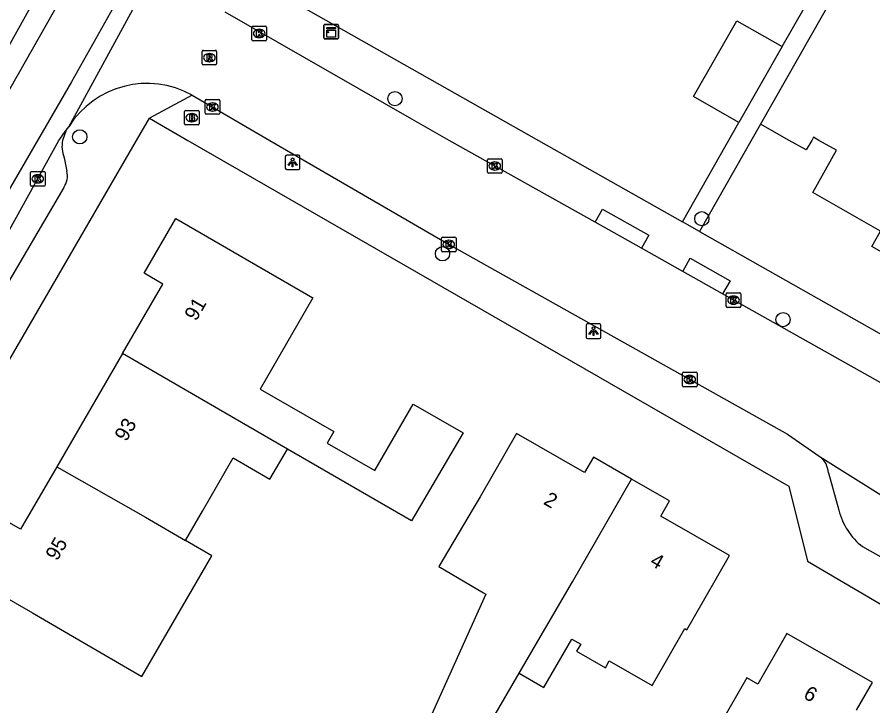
# Model space of a CAD drawing. Extents: x 160356 to 161355, y 381727 to 382845.
# Drawn here: x 160821 to 160879.6, y 382211.2 to 382258.5 of the extents above; entities that cross this region are included whole.
import ezdxf

# ---------------------------------------------------------------- set-up
doc = ezdxf.new("R2010")
doc.units = 0
for name, color, linetype in [('IMGEO_Boom', 7, 'Continuous'), ('IMGEO_Brandkraan', 7, 'Continuous'), ('IMGEO_Kast', 7, 'Continuous'), ('IMGEO_Kolk', 7, 'Continuous'), ('IMGEO_Lichtpunt', 7, 'Continuous'), ('IMGEO_Pand', 7, 'Continuous'), ('IMGEO_Pand_nummerreeks', 7, 'Continuous'), ('IMGEO_Rijbaan_lokaal_gesloten', 7, 'Continuous'), ('IMGEO_Rijbaan_lokaal_open', 7, 'Continuous'), ('IMGEO_Rioolput', 7, 'Continuous'), ('IMGEO_Voetpad_open', 7, 'Continuous')]:
    doc.layers.add(name, color=color, linetype=linetype)

msp = doc.modelspace()

# ---------------------------------------------------------------- linework, layer by layer
at = {"layer": 'IMGEO_Boom'}
for centre in [(160846.879, 382252.86), (160825.272, 382250.241), (160867.92, 382244.625), (160850.14, 382242.221), (160873.489, 382237.705)]:
    msp.add_circle(centre, 0.489, dxfattribs=at)
at = {"layer": 'IMGEO_Brandkraan'}
for p, q in [((160832.453, 382251.129), (160832.453, 382251.981)), ((160832.528, 382252.055), (160833.38, 382252.055)), ((160832.941, 382251.835), (160832.966, 382251.835)), ((160833.454, 382251.981), (160833.454, 382251.129)), ((160833.38, 382251.055), (160832.528, 382251.055)), ((160832.964, 382251.275), (160832.939, 382251.275))]:
    msp.add_line(p, q, dxfattribs=at)
for points in [[(160832.453, 382251.129), (160832.453, 382251.981)], [(160832.528, 382252.055), (160833.38, 382252.055)], [(160832.801, 382251.755), (160832.801, 382251.355), (160833.014, 382251.355)], [(160833.032, 382251.755), (160832.801, 382251.755)], [(160832.98, 382251.674), (160832.926, 382251.674), (160832.926, 382251.598)], [(160832.926, 382251.598), (160832.979, 382251.598)], [(160833.454, 382251.981), (160833.454, 382251.129)], [(160833.38, 382251.055), (160832.528, 382251.055)], [(160832.988, 382251.522), (160832.926, 382251.522), (160832.926, 382251.441)], [(160832.926, 382251.441), (160832.988, 382251.441)]]:
    msp.add_lwpolyline(points, dxfattribs=at)
for centre, radius, start, end in [((160832.53, 382251.979), 0.0765, 91.55205, 178.44795), ((160832.53, 382251.979), 0.0765, 91.55205, 178.44795), ((160832.981, 382251.636), 0.0379, 267.82845, 90.93552), ((160833.036, 382251.61), 0.145, 59.4692, 91.53667), ((160833.061, 382251.657), 0.0922, 285.51372, 58.15012), ((160833.066, 382251.465), 0.105, 301.31148, 78.98903), ((160833.378, 382251.979), 0.0765, 1.55205, 88.44795), ((160833.378, 382251.979), 0.0765, 1.55205, 88.44795), ((160832.53, 382251.131), 0.0765, 181.55205, 268.44795), ((160832.53, 382251.131), 0.0765, 181.55205, 268.44795), ((160832.989, 382251.481), 0.0404, 269.87594, 90.50774), ((160833.02, 382251.606), 0.251, 268.66757, 293.53466), ((160833.378, 382251.131), 0.0765, 271.55205, 358.44795), ((160833.378, 382251.131), 0.0765, 271.55205, 358.44795)]:
    msp.add_arc(centre, radius, start, end, dxfattribs=at)
for centre, major_axis, ratio, start_param, end_param in [((160832.94, 382251.555), (-0.387, 0.002), 0.722429, 4.712389, 7.853982), ((160832.965, 382251.555), (-0.39, 0.002), 0.717154, 1.570796, 4.712389)]:
    msp.add_ellipse(centre, major_axis=major_axis, ratio=ratio, start_param=start_param, end_param=end_param, dxfattribs=at)
at = {"layer": 'IMGEO_Kast'}
for p, q in [((160842.01, 382257.03), (160842.01, 382257.871)), ((160842.01, 382257.871), (160842.01, 382257.03)), ((160842.085, 382257.955), (160842.926, 382257.955)), ((160842.926, 382257.955), (160842.085, 382257.955)), ((160843.01, 382257.88), (160843.01, 382257.039)), ((160843.01, 382257.039), (160843.01, 382257.88)), ((160842.935, 382256.955), (160842.094, 382256.955)), ((160842.094, 382256.955), (160842.935, 382256.955))]:
    msp.add_line(p, q, dxfattribs=at)
for points in [[(160842.205, 382257.745), (160842.805, 382257.745), (160842.805, 382257.66), (160842.205, 382257.66), (160842.205, 382257.745)], [(160842.205, 382257.57), (160842.805, 382257.57), (160842.805, 382257.081), (160842.205, 382257.081), (160842.205, 382257.57)]]:
    msp.add_lwpolyline(points, dxfattribs=at)
msp.add_circle((160842.289, 382257.419), 0.0377, dxfattribs=at)
for centre, start, end in [((160842.088, 382257.877), 92.4484, 184.28452), ((160842.088, 382257.877), 92.4484, 184.28452), ((160842.932, 382257.877), 2.4484, 94.28452), ((160842.932, 382257.877), 2.4484, 94.28452), ((160842.088, 382257.033), 182.4484, 274.28452), ((160842.088, 382257.033), 182.4484, 274.28452), ((160842.932, 382257.033), 272.4484, 4.28452), ((160842.932, 382257.033), 272.4484, 4.28452)]:
    msp.add_arc(centre, 0.0779, start, end, dxfattribs=at)
at = {"layer": 'IMGEO_Kolk'}
for p, q in [((160837.075, 382256.904), (160837.075, 382257.756)), ((160837.15, 382257.83), (160838.002, 382257.83)), ((160837.563, 382257.61), (160837.588, 382257.61)), ((160838.076, 382257.756), (160838.076, 382256.904)), ((160837.586, 382257.05), (160837.561, 382257.05)), ((160838.002, 382256.83), (160837.15, 382256.83)), ((160833.94, 382252.792), (160834.792, 382252.792)), ((160833.865, 382251.866), (160833.865, 382252.718)), ((160834.353, 382252.572), (160834.378, 382252.572)), ((160834.866, 382252.718), (160834.866, 382251.866)), ((160834.792, 382251.792), (160833.94, 382251.792)), ((160834.376, 382252.012), (160834.351, 382252.012)), ((160853.224, 382247.815), (160853.224, 382248.667)), ((160853.299, 382248.741), (160854.151, 382248.741)), ((160854.225, 382248.667), (160854.225, 382247.815)), ((160853.712, 382248.521), (160853.737, 382248.521)), ((160821.891, 382246.937), (160821.891, 382247.789)), ((160821.966, 382247.863), (160822.818, 382247.863)), ((160822.379, 382247.643), (160822.404, 382247.643)), ((160822.892, 382247.789), (160822.892, 382246.937)), ((160854.151, 382247.741), (160853.299, 382247.741)), ((160853.735, 382247.961), (160853.71, 382247.961)), ((160822.402, 382247.083), (160822.377, 382247.083)), ((160822.818, 382246.863), (160821.966, 382246.863)), ((160850.144, 382243.364), (160850.996, 382243.364)), ((160850.069, 382242.438), (160850.069, 382243.29)), ((160850.557, 382243.144), (160850.582, 382243.144)), ((160851.07, 382243.29), (160851.07, 382242.438)), ((160850.996, 382242.364), (160850.144, 382242.364)), ((160850.58, 382242.584), (160850.555, 382242.584)), ((160869.591, 382238.616), (160869.591, 382239.468)), ((160869.666, 382239.542), (160870.518, 382239.542)), ((160870.079, 382239.322), (160870.104, 382239.322)), ((160870.592, 382239.468), (160870.592, 382238.616)), ((160870.102, 382238.762), (160870.077, 382238.762)), ((160870.518, 382238.542), (160869.666, 382238.542)), ((160866.593, 382233.168), (160866.593, 382234.02)), ((160866.668, 382234.094), (160867.52, 382234.094)), ((160867.594, 382234.02), (160867.594, 382233.168)), ((160867.081, 382233.874), (160867.106, 382233.874)), ((160867.52, 382233.094), (160866.668, 382233.094)), ((160867.104, 382233.314), (160867.079, 382233.314))]:
    msp.add_line(p, q, dxfattribs=at)
for points in [[(160837.075, 382256.904), (160837.075, 382257.756)], [(160837.15, 382257.83), (160838.002, 382257.83)], [(160837.396, 382257.53), (160837.519, 382257.53), (160837.519, 382257.379), (160837.649, 382257.53), (160837.813, 382257.53), (160837.667, 382257.379), (160837.82, 382257.13), (160837.668, 382257.13), (160837.583, 382257.294), (160837.519, 382257.227), (160837.519, 382257.13), (160837.396, 382257.13), (160837.396, 382257.53)], [(160838.076, 382257.756), (160838.076, 382256.904)], [(160838.002, 382256.83), (160837.15, 382256.83)], [(160833.94, 382252.792), (160834.792, 382252.792)], [(160833.865, 382251.866), (160833.865, 382252.718)], [(160834.186, 382252.492), (160834.309, 382252.492), (160834.309, 382252.341), (160834.439, 382252.492), (160834.603, 382252.492), (160834.457, 382252.341), (160834.61, 382252.092), (160834.458, 382252.092), (160834.373, 382252.256), (160834.309, 382252.189), (160834.309, 382252.092), (160834.186, 382252.092), (160834.186, 382252.492)], [(160834.866, 382252.718), (160834.866, 382251.866)], [(160834.792, 382251.792), (160833.94, 382251.792)], [(160853.224, 382247.815), (160853.224, 382248.667)], [(160853.299, 382248.741), (160854.151, 382248.741)], [(160854.225, 382248.667), (160854.225, 382247.815)], [(160853.545, 382248.441), (160853.668, 382248.441), (160853.668, 382248.29), (160853.798, 382248.441), (160853.962, 382248.441), (160853.816, 382248.29), (160853.969, 382248.041), (160853.817, 382248.041), (160853.732, 382248.205), (160853.668, 382248.138), (160853.668, 382248.041), (160853.545, 382248.041), (160853.545, 382248.441)], [(160821.891, 382246.937), (160821.891, 382247.789)], [(160821.966, 382247.863), (160822.818, 382247.863)], [(160822.212, 382247.563), (160822.335, 382247.563), (160822.335, 382247.412), (160822.465, 382247.563), (160822.629, 382247.563), (160822.483, 382247.412), (160822.636, 382247.163), (160822.484, 382247.163), (160822.399, 382247.327), (160822.335, 382247.26), (160822.335, 382247.163), (160822.212, 382247.163), (160822.212, 382247.563)], [(160822.892, 382247.789), (160822.892, 382246.937)], [(160854.151, 382247.741), (160853.299, 382247.741)], [(160822.818, 382246.863), (160821.966, 382246.863)], [(160850.144, 382243.364), (160850.996, 382243.364)], [(160850.069, 382242.438), (160850.069, 382243.29)], [(160850.39, 382243.064), (160850.513, 382243.064), (160850.513, 382242.913), (160850.643, 382243.064), (160850.807, 382243.064), (160850.661, 382242.913), (160850.814, 382242.664), (160850.662, 382242.664), (160850.577, 382242.828), (160850.513, 382242.761), (160850.513, 382242.664), (160850.39, 382242.664), (160850.39, 382243.064)], [(160851.07, 382243.29), (160851.07, 382242.438)], [(160850.996, 382242.364), (160850.144, 382242.364)], [(160869.591, 382238.616), (160869.591, 382239.468)], [(160869.666, 382239.542), (160870.518, 382239.542)], [(160870.592, 382239.468), (160870.592, 382238.616)], [(160869.912, 382239.242), (160870.035, 382239.242), (160870.035, 382239.091), (160870.165, 382239.242), (160870.329, 382239.242), (160870.183, 382239.091), (160870.336, 382238.842), (160870.184, 382238.842), (160870.099, 382239.006), (160870.035, 382238.939), (160870.035, 382238.842), (160869.912, 382238.842), (160869.912, 382239.242)], [(160870.518, 382238.542), (160869.666, 382238.542)], [(160866.593, 382233.168), (160866.593, 382234.02)], [(160866.668, 382234.094), (160867.52, 382234.094)], [(160867.594, 382234.02), (160867.594, 382233.168)], [(160866.914, 382233.794), (160867.037, 382233.794), (160867.037, 382233.643), (160867.167, 382233.794), (160867.331, 382233.794), (160867.185, 382233.643), (160867.338, 382233.394), (160867.186, 382233.394), (160867.101, 382233.558), (160867.037, 382233.491), (160867.037, 382233.394), (160866.914, 382233.394), (160866.914, 382233.794)], [(160867.52, 382233.094), (160866.668, 382233.094)]]:
    msp.add_lwpolyline(points, dxfattribs=at)
for centre, start, end in [((160837.152, 382257.754), 91.55205, 178.44795), ((160837.152, 382257.754), 91.55205, 178.44795), ((160838, 382257.754), 1.55205, 88.44795), ((160838, 382257.754), 1.55205, 88.44795), ((160837.152, 382256.906), 181.55205, 268.44795), ((160837.152, 382256.906), 181.55205, 268.44795), ((160838, 382256.906), 271.55205, 358.44795), ((160838, 382256.906), 271.55205, 358.44795), ((160833.942, 382252.716), 91.55205, 178.44795), ((160833.942, 382252.716), 91.55205, 178.44795), ((160834.79, 382252.716), 1.55205, 88.44795), ((160834.79, 382252.716), 1.55205, 88.44795), ((160833.942, 382251.868), 181.55205, 268.44795), ((160833.942, 382251.868), 181.55205, 268.44795), ((160834.79, 382251.868), 271.55205, 358.44795), ((160834.79, 382251.868), 271.55205, 358.44795), ((160853.301, 382248.665), 91.55205, 178.44795), ((160853.301, 382248.665), 91.55205, 178.44795), ((160854.149, 382248.665), 1.55205, 88.44795), ((160854.149, 382248.665), 1.55205, 88.44795), ((160821.968, 382247.787), 91.55205, 178.44795), ((160821.968, 382247.787), 91.55205, 178.44795), ((160822.816, 382247.787), 1.55205, 88.44795), ((160822.816, 382247.787), 1.55205, 88.44795), ((160853.301, 382247.817), 181.55205, 268.44795), ((160853.301, 382247.817), 181.55205, 268.44795), ((160854.149, 382247.817), 271.55205, 358.44795), ((160854.149, 382247.817), 271.55205, 358.44795), ((160821.968, 382246.939), 181.55205, 268.44795), ((160821.968, 382246.939), 181.55205, 268.44795), ((160822.816, 382246.939), 271.55205, 358.44795), ((160822.816, 382246.939), 271.55205, 358.44795), ((160850.146, 382243.288), 91.55205, 178.44795), ((160850.146, 382243.288), 91.55205, 178.44795), ((160850.994, 382243.288), 1.55205, 88.44795), ((160850.994, 382243.288), 1.55205, 88.44795), ((160850.146, 382242.44), 181.55205, 268.44795), ((160850.146, 382242.44), 181.55205, 268.44795), ((160850.994, 382242.44), 271.55205, 358.44795), ((160850.994, 382242.44), 271.55205, 358.44795), ((160869.668, 382239.466), 91.55205, 178.44795), ((160869.668, 382239.466), 91.55205, 178.44795), ((160870.516, 382239.466), 1.55205, 88.44795), ((160870.516, 382239.466), 1.55205, 88.44795), ((160869.668, 382238.618), 181.55205, 268.44795), ((160869.668, 382238.618), 181.55205, 268.44795), ((160870.516, 382238.618), 271.55205, 358.44795), ((160870.516, 382238.618), 271.55205, 358.44795), ((160866.67, 382234.018), 91.55205, 178.44795), ((160866.67, 382234.018), 91.55205, 178.44795), ((160867.518, 382234.018), 1.55205, 88.44795), ((160867.518, 382234.018), 1.55205, 88.44795), ((160866.67, 382233.17), 181.55205, 268.44795), ((160866.67, 382233.17), 181.55205, 268.44795), ((160867.518, 382233.17), 271.55205, 358.44795), ((160867.518, 382233.17), 271.55205, 358.44795)]:
    msp.add_arc(centre, 0.0765, start, end, dxfattribs=at)
for centre, major_axis, ratio, start_param, end_param in [((160837.562, 382257.33), (-0.387, 0.002), 0.722429, 4.712389, 7.853982), ((160837.587, 382257.33), (-0.39, 0.002), 0.717154, 1.570796, 4.712389), ((160834.352, 382252.292), (-0.387, 0.002), 0.722429, 4.712389, 7.853982), ((160834.377, 382252.292), (-0.39, 0.002), 0.717154, 1.570796, 4.712389), ((160853.711, 382248.241), (-0.387, 0.002), 0.722429, 4.712389, 7.853982), ((160853.736, 382248.241), (-0.39, 0.002), 0.717154, 1.570796, 4.712389), ((160822.378, 382247.363), (-0.387, 0.002), 0.722429, 4.712389, 7.853982), ((160822.403, 382247.363), (-0.39, 0.002), 0.717154, 1.570796, 4.712389), ((160850.556, 382242.864), (-0.387, 0.002), 0.722429, 4.712389, 7.853982), ((160850.581, 382242.864), (-0.39, 0.002), 0.717154, 1.570796, 4.712389), ((160870.078, 382239.042), (-0.387, 0.002), 0.722429, 4.712389, 7.853982), ((160870.103, 382239.042), (-0.39, 0.002), 0.717154, 1.570796, 4.712389), ((160867.08, 382233.594), (-0.387, 0.002), 0.722429, 4.712389, 7.853982), ((160867.105, 382233.594), (-0.39, 0.002), 0.717154, 1.570796, 4.712389)]:
    msp.add_ellipse(centre, major_axis=major_axis, ratio=ratio, start_param=start_param, end_param=end_param, dxfattribs=at)
at = {"layer": 'IMGEO_Lichtpunt'}
for p, q in [((160839.363, 382248.893), (160839.363, 382248.086)), ((160839.363, 382248.893), (160839.363, 382248.086)), ((160840.265, 382248.988), (160839.457, 382248.988)), ((160840.265, 382248.988), (160839.457, 382248.988)), ((160840.359, 382248.086), (160840.359, 382248.893)), ((160840.359, 382248.086), (160840.359, 382248.893)), ((160839.457, 382247.992), (160840.265, 382247.992)), ((160839.457, 382247.992), (160840.265, 382247.992)), ((160859.993, 382237.313), (160859.993, 382236.506)), ((160859.993, 382237.313), (160859.993, 382236.506)), ((160860.895, 382237.408), (160860.087, 382237.408)), ((160860.895, 382237.408), (160860.087, 382237.408)), ((160860.989, 382236.506), (160860.989, 382237.313)), ((160860.989, 382236.506), (160860.989, 382237.313)), ((160860.087, 382236.412), (160860.895, 382236.412)), ((160860.087, 382236.412), (160860.895, 382236.412))]:
    msp.add_line(p, q, dxfattribs=at)
for points in [[(160839.737, 382248.557), (160839.776, 382248.529), (160839.588, 382248.267), (160839.55, 382248.294), (160839.737, 382248.557)], [(160839.839, 382248.509), (160839.886, 382248.509), (160839.886, 382248.187), (160839.839, 382248.187), (160839.839, 382248.509)], [(160839.949, 382248.529), (160839.987, 382248.556), (160840.174, 382248.294), (160840.135, 382248.266), (160839.949, 382248.529)], [(160860.367, 382236.977), (160860.406, 382236.949), (160860.218, 382236.687), (160860.18, 382236.714), (160860.367, 382236.977)], [(160860.469, 382236.929), (160860.516, 382236.929), (160860.516, 382236.607), (160860.469, 382236.607), (160860.469, 382236.929)], [(160860.579, 382236.949), (160860.617, 382236.976), (160860.804, 382236.714), (160860.765, 382236.686), (160860.579, 382236.949)]]:
    msp.add_lwpolyline(points, dxfattribs=at)
for centre in [(160839.862, 382248.691), (160860.492, 382237.111)]:
    msp.add_circle(centre, 0.0994, dxfattribs=at)
for centre, start, end in [((160839.457, 382248.893), 90, 180), ((160839.457, 382248.893), 90, 180), ((160840.265, 382248.893), 0, 90), ((160840.265, 382248.893), 0, 90), ((160839.457, 382248.086), 180, 270), ((160839.457, 382248.086), 180, 270), ((160840.265, 382248.086), 270, 0), ((160840.265, 382248.086), 270, 360), ((160860.087, 382237.313), 90, 180), ((160860.087, 382237.313), 90, 180), ((160860.895, 382237.313), 0, 90), ((160860.895, 382237.313), 0, 90), ((160860.087, 382236.506), 180, 270), ((160860.087, 382236.506), 180, 270), ((160860.895, 382236.506), 270, 0), ((160860.895, 382236.506), 270, 360)]:
    msp.add_arc(centre, 0.0946, start, end, dxfattribs=at)
at = {"layer": 'IMGEO_Pand'}
for points in [[(160877.872, 382261.548), (160871.936, 382251.109)], [(160870.464, 382251.231), (160867.355, 382252.999), (160870.313, 382258.201), (160873.422, 382256.433)], [(160873.422, 382256.433), (160870.464, 382251.231)], [(160882.225, 382241.215), (160879.567, 382242.727), (160880.163, 382243.775), (160875.523, 382246.415), (160877.157, 382249.317), (160875.944, 382250), (160875.572, 382250.21), (160875.454, 382250), (160875.082, 382249.339), (160873.907, 382250), (160871.936, 382251.109)], [(160828.195, 382235.372), (160830.96, 382240.147), (160829.689, 382240.883), (160831.863, 382244.638), (160841.256, 382239.2), (160837.635, 382232.944), (160842.681, 382230.022), (160842.227, 382229.238), (160845.493, 382227.348), (160848.136, 382231.915), (160851.554, 382229.938), (160848.015, 382223.899), (160839.514, 382228.82)], [(160828.195, 382235.372), (160823.697, 382227.602)], [(160839.514, 382228.82), (160828.195, 382235.372)], [(160863.097, 382226.769), (160860.481, 382228.273), (160859.872, 382227.214), (160855.223, 382229.885), (160852.732, 382225.551), (160852.238, 382224.741), (160849.89, 382220.767), (160852.96, 382218.953), (160853.103, 382218.869), (160848.688, 382209.017), (160851.777, 382207.241), (160855.395, 382213.457)], [(160832.522, 382222.555), (160833.682, 382224.566), (160835.791, 382228.221), (160838.309, 382226.763), (160839.514, 382228.82)], [(160823.697, 382227.602), (160821.218, 382223.321), (160819.982, 382224.036), (160817.697, 382220.088), (160822.024, 382217.583), (160824.232, 382216.304), (160829.536, 382213.233), (160832.595, 382218.516), (160834.328, 382221.509), (160832.522, 382222.555)], [(160823.697, 382227.602), (160829.767, 382224.15), (160832.522, 382222.555)], [(160855.395, 382213.457), (160859.049, 382219.727), (160863.097, 382226.769)], [(160855.395, 382213.457), (160857.098, 382212.478), (160859.003, 382215.792), (160859.613, 382215.442), (160859.336, 382214.961), (160861.306, 382213.829), (160861.572, 382214.292), (160864.517, 382212.6), (160866.763, 382216.506), (160866.899, 382216.428), (160867.323, 382217.185), (160869.814, 382221.52), (160865.114, 382224.221), (160865.714, 382225.264), (160863.097, 382226.769)], [(160878.533, 382210.905), (160879.469, 382212.531), (160879.625, 382212.802), (160873.752, 382216.181), (160871.75, 382212.699), (160871.008, 382213.126), (160868.629, 382208.989), (160868.73, 382208.813), (160868.006, 382207.555), (160872.206, 382205.141), (160872.41, 382205.023), (160873.42, 382204.442), (160874.478, 382203.834)]]:
    msp.add_lwpolyline(points, dxfattribs=at)
at = {"layer": 'IMGEO_Rijbaan_lokaal_gesloten'}
for points in [[(160871.535, 382363.229), (160868.864, 382355.162), (160862.656, 382339.12), (160850.947, 382313.328), (160845.281, 382301.287), (160837.239, 382284.953), (160826.989, 382265.037), (160812.989, 382240.37), (160784.239, 382192.537), (160777.906, 382181.828), (160776.425, 382182.776)], [(160874.812, 382362.252), (160874.567, 382361.431), (160873.42, 382357.694), (160870.928, 382350.579), (160869.059, 382345.759), (160864.338, 382334.874), (160859.092, 382322.809), (160853.059, 382309.759), (160846.567, 382296.087), (160839.879, 382282.612), (160835.649, 382274.12), (160830.666, 382264.645), (160824.699, 382254.022), (160816.567, 382239.989), (160805.748, 382221.628), (160792.985, 382200.423), (160781.379, 382180.62), (160782.592, 382179.909)], [(160781.786, 382191.466), (160786.323, 382199.028), (160798.28, 382218.963), (160805.521, 382230.961), (160817.325, 382250.962), (160826.186, 382266.882), (160838.167, 382290.047), (160842.376, 382298.812)], [(160824.515, 382250.932), (160833.193, 382266.844)], [(160806.44, 382220.243), (160820.447, 382243.859), (160823.843, 382250), (160824.345, 382250.697)], [(160824.345, 382250.697), (160824.515, 382250.932)]]:
    msp.add_lwpolyline(points, dxfattribs=at)
at = {"layer": 'IMGEO_Rijbaan_lokaal_open'}
for points in [[(160860.596, 382244.38), (160850.596, 382250), (160848.027, 382251.444), (160835.239, 382258.802)], [(160832.971, 382253.102), (160838.306, 382250), (160850.705, 382242.784), (160873.786, 382229.84), (160876.04, 382228.287)], [(160863.775, 382242.594), (160860.596, 382244.38)], [(160866.609, 382241.001), (160863.775, 382242.594)], [(160869.341, 382239.465), (160866.609, 382241.001)], [(160887.192, 382229.432), (160869.341, 382239.465)], [(160876.04, 382228.287), (160893.217, 382217.532), (160906.233, 382209.415), (160906.732, 382209.104)]]:
    msp.add_lwpolyline(points, dxfattribs=at)
msp.add_arc((160829.887, 382247.559), 6.343, 60.90965, 147.87596, dxfattribs=at)
at = {"layer": 'IMGEO_Rioolput'}
for p, q in [((160833.654, 382255.249), (160833.654, 382256.101)), ((160833.729, 382256.175), (160834.581, 382256.175)), ((160834.142, 382255.955), (160834.167, 382255.955)), ((160834.655, 382256.101), (160834.655, 382255.249)), ((160834.581, 382255.175), (160833.729, 382255.175)), ((160834.165, 382255.395), (160834.14, 382255.395))]:
    msp.add_line(p, q, dxfattribs=at)
for points in [[(160833.654, 382255.249), (160833.654, 382256.101)], [(160833.729, 382256.175), (160834.581, 382256.175)], [(160834.243, 382255.873), (160833.991, 382255.875), (160833.991, 382255.475)], [(160834.169, 382255.794), (160834.115, 382255.794), (160834.115, 382255.713)], [(160834.115, 382255.713), (160834.167, 382255.713)], [(160834.655, 382256.101), (160834.655, 382255.249)], [(160834.581, 382255.175), (160833.729, 382255.175)], [(160833.991, 382255.475), (160834.115, 382255.475), (160834.115, 382255.637), (160834.126, 382255.637)], [(160834.173, 382255.608), (160834.244, 382255.475), (160834.384, 382255.475), (160834.319, 382255.601)]]:
    msp.add_lwpolyline(points, dxfattribs=at)
for centre, radius, start, end in [((160833.731, 382256.099), 0.0765, 91.55205, 178.44795), ((160833.731, 382256.099), 0.0765, 91.55205, 178.44795), ((160834.151, 382255.902), 0.19, 274.7715, 282.96867), ((160834.175, 382255.698), 0.0964, 77.00612, 93.18647), ((160834.189, 382255.755), 0.0378, 276.66336, 79.67722), ((160834.242, 382255.763), 0.109, 350.36119, 89.41601), ((160834.24, 382255.763), 0.112, 277.58423, 350.98172), ((160834.579, 382256.099), 0.0765, 1.55205, 88.44795), ((160834.579, 382256.099), 0.0765, 1.55205, 88.44795), ((160833.731, 382255.251), 0.0765, 181.55205, 268.44795), ((160833.731, 382255.251), 0.0765, 181.55205, 268.44795), ((160834.125, 382255.584), 0.0533, 26.02933, 88.69889), ((160834.224, 382255.548), 0.108, 29.51342, 73.79051), ((160834.579, 382255.251), 0.0765, 271.55205, 358.44795), ((160834.579, 382255.251), 0.0765, 271.55205, 358.44795)]:
    msp.add_arc(centre, radius, start, end, dxfattribs=at)
for centre, major_axis, ratio, start_param, end_param in [((160834.141, 382255.675), (-0.387, 0.002), 0.722429, 4.712389, 7.853982), ((160834.166, 382255.675), (-0.39, 0.002), 0.717154, 1.570796, 4.712389)]:
    msp.add_ellipse(centre, major_axis=major_axis, ratio=ratio, start_param=start_param, end_param=end_param, dxfattribs=at)
at = {"layer": 'IMGEO_Voetpad_open'}
for points in [[(160873.422, 382256.433), (160876.726, 382262.193), (160877.872, 382261.548)], [(160836.402, 382261.505), (160856.724, 382250), (160866.601, 382244.408)], [(160832.971, 382253.102), (160830.042, 382251.522)], [(160786.376, 382176.128), (160829.161, 382250), (160830.042, 382251.522)], [(160830.042, 382251.522), (160832.686, 382250), (160873.887, 382226.28), (160875.171, 382221.124), (160886.177, 382214.66), (160902.418, 382205.455), (160906.426, 382206.128), (160924.218, 382191.389), (160933.344, 382182.327)], [(160866.601, 382244.408), (160870.464, 382251.231)], [(160871.936, 382251.109), (160867.768, 382243.747)], [(160824.345, 382250.697), (160824.088, 382250)], [(160824.197, 382248.81), (160824.393, 382247.894)], [(160824.181, 382246.765), (160816.635, 382233.947), (160808.563, 382220.384), (160808.01, 382219.333), (160806.44, 382220.243)], [(160860.596, 382244.38), (160861.105, 382245.287), (160864.284, 382243.501), (160863.775, 382242.594)], [(160867.768, 382243.747), (160866.601, 382244.408)], [(160867.768, 382243.747), (160891.177, 382230.495)], [(160866.609, 382241.001), (160867.119, 382241.908), (160869.851, 382240.372), (160869.341, 382239.465)], [(160876.596, 382227.203), (160877.314, 382224.631)], [(160878.933, 382222.13), (160901.32, 382209.504)]]:
    msp.add_lwpolyline(points, dxfattribs=at)
for centre, radius, start, end in [((160826.246, 382249.598), 2.195, 169.4378, 201.0292), ((160822.934, 382247.584), 1.492, 326.71568, 12.01437), ((160875.098, 382227.119), 1.5, 3.19437, 51.11358), ((160881.844, 382225.789), 4.675, 194.33655, 231.49673)]:
    msp.add_arc(centre, radius, start, end, dxfattribs=at)

# ---------------------------------------------------------------- texts
at = {"layer": 'IMGEO_Pand_nummerreeks'}
for s, rotation, p in [('91', 59.92981, (160833.249, 382237.553)), ('93', 59.93139, (160828.458, 382229.279)), ('2', 330.17182, (160856.998, 382225.086)), ('95', 59.93139, (160823.724, 382221.103)), ('4', 330.17441, (160864.296, 382220.902)), ('6', 330.0916, (160874.815, 382211.786))]:
    msp.add_text(s, height=1, rotation=rotation, dxfattribs=at).set_placement(p)

doc.saveas('drawing.dxf')
